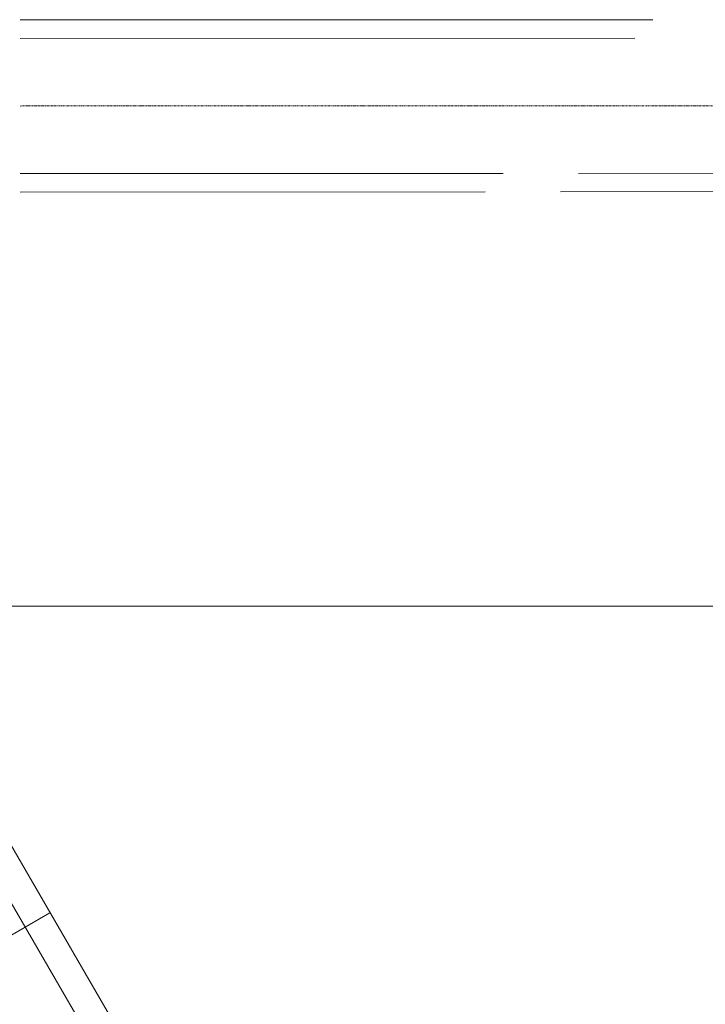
# Model space of a CAD drawing. Header units: metres. Extents: x -270273 to 328371, y -146885 to 591473.
# Tile 310 of 473: x -40441 to -38411, y 423257 to 426173. Entities that reach past the tile are written whole.
import ezdxf

# ---------------------------------------------------------------- set-up
doc = ezdxf.new("R2010")
doc.units = ezdxf.units.M
doc.linetypes.add('RI-AWZI_TERREINRIOLERING', pattern=[19.8, 6, -1.8, 2.4, -1.8, 1.8, -1.8, 2.4, -1.8])
doc.layers.add('B-CO-BC-BETONVORM-G', color=50, linetype='Continuous', lineweight=18)
doc.layers.add('B-XX-RI-AWZI_TERREINRIOLERING-G', color=211, linetype='RI-AWZI_TERREINRIOLERING', lineweight=18)
doc.layers.add('B-XX-OG-BEBOUWING-G', color=1, linetype='Continuous')
doc.layers.add('B-XX-VH-KANTVERHARDING-G', color=253, linetype='Continuous')

msp = doc.modelspace()

# ---------------------------------------------------------------- linework, layer by layer
at = {"layer": 'B-CO-BC-BETONVORM-G', "linetype": 'Continuous'}
for p, q in [((-41105.0948, 423091.7103), (-40352.24, 423527.726)), ((-41105.087, 423091.7053), (-40352.2385, 423527.7319))]:
    msp.add_line(p, q, dxfattribs=at)
at = {"layer": 'B-CO-BC-BETONVORM-G'}
for points in [[(-37958.5928, 419394.8355), (-40502.5924, 423787.3348), (-40502.5903, 423787.3311), (-40563.7761, 423892.9756, 0.046446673)], [(-38020.7803, 419332.6094), (-40576.1466, 423744.7345), (-40576.1451, 423744.7318), (-40625.3752, 423829.7336, 0.046285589)]]:
    msp.add_lwpolyline(points, format="xyb", dxfattribs=at)
at = {"layer": 'B-XX-OG-BEBOUWING-G'}
msp.add_lwpolyline([(-63042.2222, 394782.6175, 14.446878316), (-66283.6615, 398005.3182), (-68754.7089, 395563.9717), (-65514.4611, 392342.1661)], format="xyb", close=True, dxfattribs=at)
msp.add_lwpolyline([(-55453.4375, 424430.194, 18.865370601), (-51955.3808, 424563.1266)], format="xyb", dxfattribs=at)
msp.add_circle((-53079.2187, 408045.0452), 15300, dxfattribs=at)
at = {"layer": 'B-XX-RI-AWZI_TERREINRIOLERING-G', "linetype": 'Continuous'}
for points in [[(-40439.7275, 426172.1107), (-38566.6335, 426172.6935)], [(-40439.7104, 426117.1107), (-38620.221, 426117.6768)], [(-40439.586, 425717.1108), (-39009.9482, 425717.5555)], [(-38786.526, 425717.625), (-34957.7237, 425718.8162)], [(-40439.5688, 425662.1108), (-39063.5357, 425662.5388)], [(-38840.1135, 425662.6084), (-35011.3112, 425663.7995)]]:
    msp.add_lwpolyline(points, dxfattribs=at)
at = {"layer": 'B-XX-RI-AWZI_TERREINRIOLERING-G'}
for points in [[(-40439.6482, 425917.1108), (-38591.6624, 425917.6857)], [(-38588.2063, 425917.6867), (-34413.7635, 425918.9854)]]:
    msp.add_lwpolyline(points, dxfattribs=at)
at = {"layer": 'B-XX-VH-KANTVERHARDING-G'}
msp.add_lwpolyline([(-29605.5667, 391712.1838), (-29820.0243, 407324.0897), (-29766.3157, 418865.1803), (-29766.554, 419967.4128, 0.414213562), (-34237.52, 424436.4465), (-50511.983, 424432.9288)], format="xyb", dxfattribs=at)

doc.saveas('drawing.dxf')
